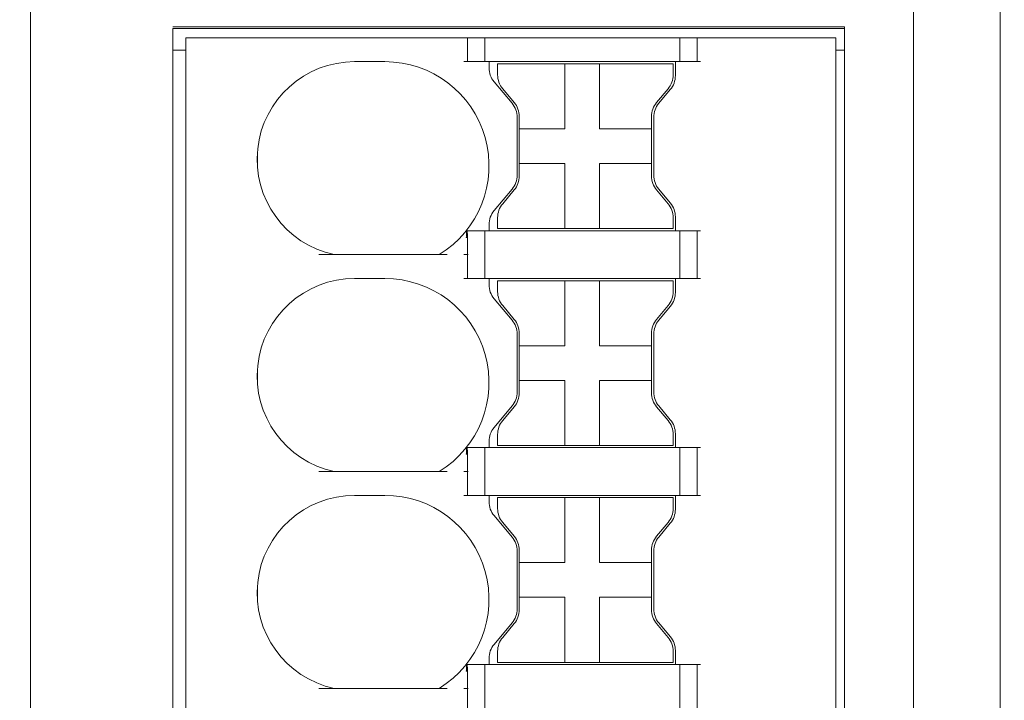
# Model space of a CAD drawing. Header units: millimetres. Extents: x -1114 to 1396, y -630 to 631.
# Tile 272 of 656: x -515 to -493, y 129 to 145. Entities that reach past the tile are written whole.
import ezdxf

# ---------------------------------------------------------------- set-up
doc = ezdxf.new("R2010")
doc.units = ezdxf.units.MM
doc.header["$MEASUREMENT"] = 0

msp = doc.modelspace()

# ---------------------------------------------------------------- linework, layer by layer
at = {"lineweight": 18}
for points, knots in [([(1038.9843, -629.7647), (1038.9843, -629.7647), (-1111.4882, -629.7647), (-1111.4882, -629.7647), (-1111.4882, -629.7647), (-1111.4882, -629.7647), (-1111.4882, 630.7883), (-1111.4882, 630.7883), (-1111.4882, 630.7883), (-1111.4882, 630.7883), (1038.9843, 630.7883), (1038.9843, 630.7883)], [0, 0, 0, 0, 0.3333333, 0.3333333, 0.3333333, 0.3333333, 0.6666667, 0.6666667, 0.6666667, 0.6666667, 1, 1, 1, 1]), ([(-492.6828, 167.2119), (-492.6828, 166.9604), (-492.6828, 166.7088), (-492.6828, 166.4572), (-492.6828, 166.4572), (-492.6828, 166.2057), (-492.6828, 165.9541), (-492.6828, 165.7025), (-492.6828, 165.7025), (-492.6828, 165.1994), (-492.6828, 164.6962), (-492.6828, 164.1931), (-492.6828, 164.1931), (-492.6828, 163.1868), (-492.6828, 162.1806), (-492.6828, 161.1743), (-492.6828, 161.1743), (-492.6828, 159.1617), (-492.6828, 157.1492), (-492.6828, 155.1366), (-492.6828, 155.1366), (-492.6828, 151.1115), (-492.6828, 147.0864), (-492.6828, 143.0613)], [0, 0, 0, 0, 0.1666667, 0.1666667, 0.1666667, 0.1666667, 0.3333333, 0.3333333, 0.3333333, 0.3333333, 0.5, 0.5, 0.5, 0.5, 0.6666667, 0.6666667, 0.6666667, 0.6666667, 0.8333333, 0.8333333, 0.8333333, 0.8333333, 1, 1, 1, 1]), ([(-507.5739, 144.0267), (-508.7247, 144.0267), (-509.69, 143.1583), (-509.8114, 142.0139), (-509.8114, 142.0139), (-509.9327, 140.8695), (-509.1709, 139.818), (-508.0456, 139.5767)], [0, 0, 0, 0, 0.5, 0.5, 0.5, 0.5, 1, 1, 1, 1]), ([(-507.5739, 144.0267), (-508.7247, 144.0267), (-509.69, 143.1583), (-509.8114, 142.0139), (-509.8114, 142.0139), (-509.9327, 140.8695), (-509.1709, 139.818), (-508.0456, 139.5767)], [0, 0, 0, 0, 0.5, 0.5, 0.5, 0.5, 1, 1, 1, 1]), ([(-505.6259, 139.5767), (-504.7069, 140.1362), (-504.2725, 141.2389), (-504.563, 142.2748), (-504.563, 142.2748), (-504.8536, 143.3107), (-505.798, 144.0267), (-506.8739, 144.0267)], [0, 0, 0, 0, 0.5, 0.5, 0.5, 0.5, 1, 1, 1, 1]), ([(-505.6259, 139.5767), (-504.7069, 140.1362), (-504.2725, 141.2389), (-504.563, 142.2748), (-504.563, 142.2748), (-504.8536, 143.3107), (-505.798, 144.0267), (-506.8739, 144.0267)], [0, 0, 0, 0, 0.5, 0.5, 0.5, 0.5, 1, 1, 1, 1]), ([(-494.6826, 119.0099), (-494.683, 119.511), (-494.6829, 120.0121), (-494.6828, 120.5131), (-494.6828, 120.5131), (-494.6828, 121.0142), (-494.6828, 121.5153), (-494.6828, 122.0163), (-494.6828, 122.0163), (-494.6829, 123.0185), (-494.6828, 124.0206), (-494.6828, 125.0228), (-494.6828, 125.0228), (-494.6828, 127.0271), (-494.6828, 129.0313), (-494.6828, 131.0356), (-494.6828, 131.0356), (-494.6828, 135.0442), (-494.6828, 139.0528), (-494.6828, 143.0613)], [0, 0, 0, 0, 0.2, 0.2, 0.2, 0.2, 0.4, 0.4, 0.4, 0.4, 0.6, 0.6, 0.6, 0.6, 0.8, 0.8, 0.8, 0.8, 1, 1, 1, 1]), ([(-492.6828, 143.0613), (-492.6828, 139.1508), (-492.6828, 135.2403), (-492.6828, 131.3297), (-492.6828, 131.3297), (-492.6828, 129.3745), (-492.6828, 127.4192), (-492.6828, 125.4639), (-492.6828, 125.4639), (-492.6828, 124.4863), (-492.6828, 123.5086), (-492.6828, 122.531), (-492.6828, 122.531), (-492.6828, 121.5534), (-492.6828, 120.5757), (-492.6828, 119.5981)], [0, 0, 0, 0, 0.25, 0.25, 0.25, 0.25, 0.5, 0.5, 0.5, 0.5, 0.75, 0.75, 0.75, 0.75, 1, 1, 1, 1]), ([(-504.9985, 139.9736), (-504.9965, 139.9908), (-504.9946, 140.008), (-504.993, 140.0248), (-504.993, 140.0248), (-504.9919, 140.0369), (-504.991, 140.0489), (-504.9904, 140.0608), (-504.9904, 140.0608), (-504.9895, 140.0773), (-504.9891, 140.0939), (-504.9902, 140.1058), (-504.9902, 140.1058), (-504.991, 140.1144), (-504.9926, 140.1206), (-504.9942, 140.1267)], [0, 0, 0, 0, 0.25, 0.25, 0.25, 0.25, 0.5, 0.5, 0.5, 0.5, 0.75, 0.75, 0.75, 0.75, 1, 1, 1, 1]), ([(-504.9942, 140.1267), (-504.9917, 140.1267), (-504.9889, 140.1267), (-504.9864, 140.1267), (-504.9864, 140.1267), (-504.984, 140.1267), (-504.9818, 140.1267), (-504.9804, 140.1267)], [0, 0, 0, 0, 0.5, 0.5, 0.5, 0.5, 1, 1, 1, 1]), ([(-504.9804, 140.1267), (-504.9766, 140.1107), (-504.9726, 140.0718), (-504.9716, 140.0564), (-504.9716, 140.0564), (-504.9699, 140.0312), (-504.9691, 139.9886), (-504.9691, 139.9736)], [0, 0, 0, 0, 0.5, 0.5, 0.5, 0.5, 1, 1, 1, 1]), ([(-507.5739, 139.0267), (-508.7247, 139.0267), (-509.69, 138.1583), (-509.8114, 137.0139), (-509.8114, 137.0139), (-509.9327, 135.8695), (-509.1709, 134.818), (-508.0456, 134.5767)], [0, 0, 0, 0, 0.5, 0.5, 0.5, 0.5, 1, 1, 1, 1]), ([(-507.5739, 139.0267), (-508.7247, 139.0267), (-509.69, 138.1583), (-509.8114, 137.0139), (-509.8114, 137.0139), (-509.9327, 135.8695), (-509.1709, 134.818), (-508.0456, 134.5767)], [0, 0, 0, 0, 0.5, 0.5, 0.5, 0.5, 1, 1, 1, 1]), ([(-505.6259, 134.5767), (-504.7069, 135.1362), (-504.2725, 136.2389), (-504.563, 137.2748), (-504.563, 137.2748), (-504.8536, 138.3107), (-505.798, 139.0267), (-506.8739, 139.0267)], [0, 0, 0, 0, 0.5, 0.5, 0.5, 0.5, 1, 1, 1, 1]), ([(-505.6259, 134.5767), (-504.7069, 135.1362), (-504.2725, 136.2389), (-504.563, 137.2748), (-504.563, 137.2748), (-504.8536, 138.3107), (-505.798, 139.0267), (-506.8739, 139.0267)], [0, 0, 0, 0, 0.5, 0.5, 0.5, 0.5, 1, 1, 1, 1]), ([(-504.9985, 134.9736), (-504.9965, 134.9908), (-504.9946, 135.008), (-504.993, 135.0248), (-504.993, 135.0248), (-504.9919, 135.0369), (-504.991, 135.0489), (-504.9904, 135.0608), (-504.9904, 135.0608), (-504.9895, 135.0773), (-504.9891, 135.0939), (-504.9902, 135.1058), (-504.9902, 135.1058), (-504.991, 135.1144), (-504.9926, 135.1206), (-504.9942, 135.1267)], [0, 0, 0, 0, 0.25, 0.25, 0.25, 0.25, 0.5, 0.5, 0.5, 0.5, 0.75, 0.75, 0.75, 0.75, 1, 1, 1, 1]), ([(-504.9942, 135.1267), (-504.9917, 135.1267), (-504.9889, 135.1267), (-504.9864, 135.1267), (-504.9864, 135.1267), (-504.984, 135.1267), (-504.9818, 135.1267), (-504.9804, 135.1267)], [0, 0, 0, 0, 0.5, 0.5, 0.5, 0.5, 1, 1, 1, 1]), ([(-504.9804, 135.1267), (-504.9766, 135.1107), (-504.9726, 135.0718), (-504.9716, 135.0564), (-504.9716, 135.0564), (-504.9699, 135.0312), (-504.9691, 134.9886), (-504.9691, 134.9736)], [0, 0, 0, 0, 0.5, 0.5, 0.5, 0.5, 1, 1, 1, 1]), ([(-507.5739, 134.0267), (-508.7247, 134.0267), (-509.69, 133.1583), (-509.8114, 132.0139), (-509.8114, 132.0139), (-509.9327, 130.8695), (-509.1709, 129.818), (-508.0456, 129.5767)], [0, 0, 0, 0, 0.5, 0.5, 0.5, 0.5, 1, 1, 1, 1]), ([(-507.5739, 134.0267), (-508.7247, 134.0267), (-509.69, 133.1583), (-509.8114, 132.0139), (-509.8114, 132.0139), (-509.9327, 130.8695), (-509.1709, 129.818), (-508.0456, 129.5767)], [0, 0, 0, 0, 0.5, 0.5, 0.5, 0.5, 1, 1, 1, 1]), ([(-505.6259, 129.5767), (-504.7069, 130.1362), (-504.2725, 131.2389), (-504.563, 132.2748), (-504.563, 132.2748), (-504.8536, 133.3107), (-505.798, 134.0267), (-506.8739, 134.0267)], [0, 0, 0, 0, 0.5, 0.5, 0.5, 0.5, 1, 1, 1, 1]), ([(-505.6259, 129.5767), (-504.7069, 130.1362), (-504.2725, 131.2389), (-504.563, 132.2748), (-504.563, 132.2748), (-504.8536, 133.3107), (-505.798, 134.0267), (-506.8739, 134.0267)], [0, 0, 0, 0, 0.5, 0.5, 0.5, 0.5, 1, 1, 1, 1]), ([(-504.9985, 129.9736), (-504.9965, 129.9908), (-504.9946, 130.008), (-504.993, 130.0248), (-504.993, 130.0248), (-504.9919, 130.0369), (-504.991, 130.0489), (-504.9904, 130.0608), (-504.9904, 130.0608), (-504.9895, 130.0773), (-504.9891, 130.0939), (-504.9902, 130.1058), (-504.9902, 130.1058), (-504.991, 130.1144), (-504.9926, 130.1206), (-504.9942, 130.1267)], [0, 0, 0, 0, 0.25, 0.25, 0.25, 0.25, 0.5, 0.5, 0.5, 0.5, 0.75, 0.75, 0.75, 0.75, 1, 1, 1, 1]), ([(-504.9942, 130.1267), (-504.9917, 130.1267), (-504.9889, 130.1267), (-504.9864, 130.1267), (-504.9864, 130.1267), (-504.984, 130.1267), (-504.9818, 130.1267), (-504.9804, 130.1267)], [0, 0, 0, 0, 0.5, 0.5, 0.5, 0.5, 1, 1, 1, 1]), ([(-504.9804, 130.1267), (-504.9766, 130.1107), (-504.9726, 130.0718), (-504.9716, 130.0564), (-504.9716, 130.0564), (-504.9699, 130.0312), (-504.9691, 129.9886), (-504.9691, 129.9736)], [0, 0, 0, 0, 0.5, 0.5, 0.5, 0.5, 1, 1, 1, 1])]:
    msp.add_open_spline(points, degree=3, knots=knots, dxfattribs=at)
for points in [[(-494.6828, 143.0613), (-494.6829, 146.6597), (-494.6829, 150.258), (-494.6828, 153.8563)], [(-515.0526, 118.0613), (-515.0526, 118.0613), (-515.0526, 146.2613), (-515.0526, 146.2613)], [(-515.0526, 118.0613), (-515.0526, 118.0613), (-515.0526, 146.2613), (-515.0526, 146.2613)], [(-496.2693, 144.7921), (-496.2693, 144.7921), (-511.7697, 144.7921), (-511.7697, 144.7921)], [(-496.2692, 144.8267), (-496.2692, 144.8267), (-511.7692, 144.8267), (-511.7692, 144.8267)], [(-511.7692, 144.5921), (-511.7692, 144.5921), (-511.7692, 144.676), (-511.7692, 144.7921)], [(-496.2692, 117.8267), (-496.2692, 117.8267), (-496.2692, 144.8267), (-496.2692, 144.8267)], [(-511.7692, 117.8267), (-511.7692, 117.8267), (-511.7692, 144.5921), (-511.7692, 144.5921)], [(-511.4692, 118.0767), (-511.4692, 118.0767), (-511.4692, 144.5767), (-511.4692, 144.5767)], [(-511.4692, 144.5767), (-511.4692, 144.5767), (-510.9692, 144.5767), (-510.9692, 144.5767)], [(-511.4692, 118.0767), (-511.4692, 118.0767), (-511.4692, 144.5767), (-511.4692, 144.5767)], [(-505.0559, 144.5767), (-505.0559, 144.5767), (-510.9692, 144.5767), (-510.9692, 144.5767)], [(-505.0559, 144.5767), (-505.0559, 144.5767), (-504.9578, 144.5767), (-504.9578, 144.5767)], [(-504.9739, 144.5767), (-504.9739, 144.5767), (-504.9739, 144.0267), (-504.9739, 144.0267)], [(-504.9578, 144.5767), (-504.9578, 144.5767), (-504.59, 144.5767), (-504.59, 144.5767)], [(-504.59, 144.5767), (-504.59, 144.5767), (-504.4919, 144.5767), (-504.4919, 144.5767)], [(-504.5739, 144.5767), (-504.5739, 144.5767), (-504.5739, 144.0267), (-504.5739, 144.0267)], [(-504.4919, 144.5767), (-504.4919, 144.5767), (-500.1559, 144.5767), (-500.1559, 144.5767)], [(-500.1559, 144.5767), (-500.1559, 144.5767), (-500.0578, 144.5767), (-500.0578, 144.5767)], [(-500.0739, 144.5767), (-500.0739, 144.5767), (-500.0739, 144.0267), (-500.0739, 144.0267)], [(-500.0578, 144.5767), (-500.0578, 144.5767), (-499.69, 144.5767), (-499.69, 144.5767)], [(-499.69, 144.5767), (-499.69, 144.5767), (-499.5919, 144.5767), (-499.5919, 144.5767)], [(-499.6739, 144.0267), (-499.6739, 144.0267), (-499.6739, 144.5767), (-499.6739, 144.5767)], [(-496.9692, 144.5767), (-496.9692, 144.5767), (-499.5919, 144.5767), (-499.5919, 144.5767)], [(-496.4692, 144.5767), (-496.4692, 144.5767), (-496.9692, 144.5767), (-496.9692, 144.5767)], [(-496.4692, 144.5767), (-496.4692, 144.5767), (-496.4692, 118.0767), (-496.4692, 118.0767)], [(-496.4692, 144.5767), (-496.4692, 144.5767), (-496.4692, 118.0767), (-496.4692, 118.0767)], [(-511.7688, 144.2921), (-511.7688, 144.2921), (-511.4688, 144.2921), (-511.4688, 144.2921)], [(-496.4692, 144.2921), (-496.4692, 144.2921), (-496.2698, 144.2921), (-496.2698, 144.2921)], [(-506.8739, 144.0267), (-506.8739, 144.0267), (-507.5739, 144.0267), (-507.5739, 144.0267)], [(-506.8739, 144.0267), (-506.8739, 144.0267), (-507.5739, 144.0267), (-507.5739, 144.0267)], [(-504.9578, 144.0267), (-504.9578, 144.0267), (-505.0559, 144.0267), (-505.0559, 144.0267)], [(-504.9578, 144.0267), (-504.9578, 144.0267), (-504.59, 144.0267), (-504.59, 144.0267)], [(-504.4919, 144.0267), (-504.4919, 144.0267), (-504.59, 144.0267), (-504.59, 144.0267)], [(-500.1559, 144.0267), (-500.1559, 144.0267), (-504.4919, 144.0267), (-504.4919, 144.0267)], [(-504.4739, 144.0267), (-504.4739, 144.0267), (-504.4739, 143.8834), (-504.4739, 143.8834)], [(-504.4739, 144.0267), (-504.4739, 144.0267), (-504.4739, 143.8834), (-504.4739, 143.8834)], [(-504.4739, 143.8834), (-504.4739, 143.7658), (-504.4325, 143.652), (-504.3569, 143.562)], [(-504.4739, 143.8834), (-504.4739, 143.7658), (-504.4325, 143.652), (-504.3569, 143.562)], [(-504.2752, 143.9767), (-504.2752, 143.9767), (-504.2752, 143.7228), (-504.2752, 143.7228)], [(-504.2752, 143.9767), (-504.2752, 143.9767), (-502.7252, 143.9767), (-502.7252, 143.9767)], [(-502.7252, 143.9767), (-502.7252, 143.9767), (-501.9252, 143.9767), (-501.9252, 143.9767)], [(-502.7252, 143.9767), (-502.7252, 143.9767), (-502.7252, 142.4767), (-502.7252, 142.4767)], [(-501.9252, 143.9767), (-501.9252, 143.9767), (-500.2252, 143.9767), (-500.2252, 143.9767)], [(-501.9252, 143.9767), (-501.9252, 143.9767), (-501.9252, 142.4767), (-501.9252, 142.4767)], [(-500.2252, 143.9767), (-500.2252, 143.9767), (-500.2252, 143.7228), (-500.2252, 143.7228)], [(-500.1739, 143.7046), (-500.1739, 143.7046), (-500.1739, 144.0267), (-500.1739, 144.0267)], [(-500.1739, 143.7046), (-500.1739, 143.7046), (-500.1739, 144.0267), (-500.1739, 144.0267)], [(-500.0578, 144.0267), (-500.0578, 144.0267), (-500.1559, 144.0267), (-500.1559, 144.0267)], [(-500.0578, 144.0267), (-500.0578, 144.0267), (-499.69, 144.0267), (-499.69, 144.0267)], [(-499.5919, 144.0267), (-499.5919, 144.0267), (-499.69, 144.0267), (-499.69, 144.0267)], [(-504.2752, 143.7228), (-504.2752, 143.6053), (-504.2337, 143.4915), (-504.1582, 143.4014)], [(-500.3421, 143.4014), (-500.2666, 143.4915), (-500.2252, 143.6053), (-500.2252, 143.7228)], [(-500.2909, 143.3832), (-500.2153, 143.4733), (-500.1739, 143.5871), (-500.1739, 143.7046)], [(-500.2909, 143.3832), (-500.2153, 143.4733), (-500.1739, 143.5871), (-500.1739, 143.7046)], [(-504.3569, 143.562), (-504.3569, 143.562), (-503.9409, 143.0662), (-503.9409, 143.0662)], [(-504.3569, 143.562), (-504.3569, 143.562), (-503.9409, 143.0662), (-503.9409, 143.0662)], [(-503.8921, 143.0843), (-503.8921, 143.0843), (-504.1582, 143.4014), (-504.1582, 143.4014)], [(-500.3421, 143.4014), (-500.3421, 143.4014), (-500.6082, 143.0843), (-500.6082, 143.0843)], [(-500.5569, 143.0661), (-500.5569, 143.0661), (-500.2909, 143.3832), (-500.2909, 143.3832)], [(-500.5569, 143.0661), (-500.5569, 143.0661), (-500.2909, 143.3832), (-500.2909, 143.3832)], [(-503.8239, 142.7448), (-503.8239, 142.8623), (-503.8653, 142.9761), (-503.9409, 143.0662)], [(-503.8239, 142.7448), (-503.8239, 142.8623), (-503.8653, 142.9761), (-503.9409, 143.0662)], [(-503.7752, 142.763), (-503.7752, 142.8805), (-503.8166, 142.9943), (-503.8921, 143.0843)], [(-500.6082, 143.0843), (-500.6837, 142.9943), (-500.7252, 142.8805), (-500.7252, 142.763)], [(-500.5569, 143.0661), (-500.6325, 142.9761), (-500.6739, 142.8623), (-500.6739, 142.7448)], [(-500.5569, 143.0661), (-500.6325, 142.9761), (-500.6739, 142.8623), (-500.6739, 142.7448)], [(-503.8239, 142.7448), (-503.8239, 142.7448), (-503.8239, 141.4087), (-503.8239, 141.4087)], [(-503.8239, 142.7448), (-503.8239, 142.7448), (-503.8239, 141.4087), (-503.8239, 141.4087)], [(-503.7752, 142.4767), (-503.7752, 142.4767), (-503.7752, 142.763), (-503.7752, 142.763)], [(-500.7252, 142.763), (-500.7252, 142.763), (-500.7252, 142.4767), (-500.7252, 142.4767)], [(-500.6739, 141.4087), (-500.6739, 141.4087), (-500.6739, 142.7448), (-500.6739, 142.7448)], [(-500.6739, 141.4087), (-500.6739, 141.4087), (-500.6739, 142.7448), (-500.6739, 142.7448)], [(-503.7752, 142.4767), (-503.7752, 142.4767), (-503.7752, 141.6767), (-503.7752, 141.6767)], [(-502.7252, 142.4767), (-502.7252, 142.4767), (-503.7752, 142.4767), (-503.7752, 142.4767)], [(-500.7252, 142.4767), (-500.7252, 142.4767), (-501.9252, 142.4767), (-501.9252, 142.4767)], [(-500.7252, 141.6767), (-500.7252, 141.6767), (-500.7252, 142.4767), (-500.7252, 142.4767)], [(-509.8189, 141.6268), (-509.8189, 141.6268), (-509.8189, 141.9267), (-509.8189, 141.9267)], [(-503.7752, 141.6767), (-503.7752, 141.6767), (-502.7252, 141.6767), (-502.7252, 141.6767)], [(-503.7752, 141.3905), (-503.7752, 141.3905), (-503.7752, 141.6767), (-503.7752, 141.6767)], [(-502.7252, 141.6767), (-502.7252, 141.6767), (-502.7252, 141.1602), (-502.7252, 141.1602)], [(-501.9252, 141.6767), (-501.9252, 141.6767), (-500.7252, 141.6767), (-500.7252, 141.6767)], [(-501.9252, 141.6767), (-501.9252, 141.6767), (-501.9252, 141.1602), (-501.9252, 141.1602)], [(-500.7252, 141.6767), (-500.7252, 141.6767), (-500.7252, 141.3905), (-500.7252, 141.3905)], [(-503.9409, 141.0873), (-503.8653, 141.1774), (-503.8239, 141.2912), (-503.8239, 141.4087)], [(-503.9409, 141.0873), (-503.8653, 141.1774), (-503.8239, 141.2912), (-503.8239, 141.4087)], [(-503.8921, 141.0691), (-503.8166, 141.1592), (-503.7752, 141.273), (-503.7752, 141.3905)], [(-500.7252, 141.3905), (-500.7252, 141.273), (-500.6837, 141.1592), (-500.6082, 141.0691)], [(-500.6739, 141.4087), (-500.6739, 141.2912), (-500.6325, 141.1774), (-500.5569, 141.0873)], [(-500.6739, 141.4087), (-500.6739, 141.2912), (-500.6325, 141.1774), (-500.5569, 141.0873)], [(-503.9409, 141.0873), (-503.9409, 141.0873), (-504.3569, 140.5915), (-504.3569, 140.5915)], [(-503.9409, 141.0873), (-503.9409, 141.0873), (-504.3569, 140.5915), (-504.3569, 140.5915)], [(-502.7252, 141.1602), (-502.7252, 141.1602), (-502.7252, 140.1767), (-502.7252, 140.1767)], [(-501.9252, 141.1602), (-501.9252, 141.1602), (-501.9252, 140.1767), (-501.9252, 140.1767)], [(-500.2909, 140.7703), (-500.2909, 140.7703), (-500.5569, 141.0873), (-500.5569, 141.0873)], [(-500.2909, 140.7703), (-500.2909, 140.7703), (-500.5569, 141.0873), (-500.5569, 141.0873)], [(-504.1582, 140.7521), (-504.1582, 140.7521), (-503.8921, 141.0691), (-503.8921, 141.0691)], [(-500.6082, 141.0691), (-500.6082, 141.0691), (-500.3421, 140.7521), (-500.3421, 140.7521)], [(-504.1582, 140.7521), (-504.2337, 140.662), (-504.2752, 140.5482), (-504.2752, 140.4307)], [(-500.2252, 140.4307), (-500.2252, 140.5482), (-500.2666, 140.662), (-500.3421, 140.7521)], [(-500.1739, 140.4489), (-500.1739, 140.5664), (-500.2153, 140.6802), (-500.2909, 140.7703)], [(-500.1739, 140.4489), (-500.1739, 140.5664), (-500.2153, 140.6802), (-500.2909, 140.7703)], [(-504.3569, 140.5915), (-504.4325, 140.5015), (-504.4739, 140.3877), (-504.4739, 140.2701)], [(-504.3569, 140.5915), (-504.4325, 140.5015), (-504.4739, 140.3877), (-504.4739, 140.2701)], [(-504.2752, 140.4307), (-504.2752, 140.4307), (-504.2752, 140.1767), (-504.2752, 140.1767)], [(-500.2252, 140.4307), (-500.2252, 140.4307), (-500.2252, 140.1767), (-500.2252, 140.1767)], [(-500.1739, 140.1267), (-500.1739, 140.1267), (-500.1739, 140.4489), (-500.1739, 140.4489)], [(-500.1739, 140.1267), (-500.1739, 140.1267), (-500.1739, 140.4489), (-500.1739, 140.4489)], [(-504.4739, 140.2701), (-504.4739, 140.2701), (-504.4739, 140.1267), (-504.4739, 140.1267)], [(-504.4739, 140.2701), (-504.4739, 140.2701), (-504.4739, 140.1267), (-504.4739, 140.1267)], [(-504.2752, 140.1767), (-504.2752, 140.1767), (-502.7252, 140.1767), (-502.7252, 140.1767)], [(-502.7252, 140.1767), (-502.7252, 140.1767), (-501.9252, 140.1767), (-501.9252, 140.1767)], [(-501.9252, 140.1767), (-501.9252, 140.1767), (-500.2252, 140.1767), (-500.2252, 140.1767)], [(-504.9985, 139.9736), (-504.9985, 139.9736), (-504.9691, 139.9736), (-504.9691, 139.9736)], [(-504.59, 140.1267), (-504.59, 140.1267), (-504.9804, 140.1267), (-504.9804, 140.1267)], [(-504.9739, 139.9736), (-504.9739, 139.9736), (-504.9739, 139.5767), (-504.9739, 139.5767)], [(-504.59, 140.1267), (-504.59, 140.1267), (-504.4919, 140.1267), (-504.4919, 140.1267)], [(-504.5739, 140.1267), (-504.5739, 140.1267), (-504.5739, 139.0267), (-504.5739, 139.0267)], [(-500.1559, 140.1267), (-500.1559, 140.1267), (-504.4919, 140.1267), (-504.4919, 140.1267)], [(-500.1559, 140.1267), (-500.1559, 140.1267), (-500.0578, 140.1267), (-500.0578, 140.1267)], [(-500.0739, 140.1267), (-500.0739, 140.1267), (-500.0739, 139.0267), (-500.0739, 139.0267)], [(-499.69, 140.1267), (-499.69, 140.1267), (-500.0578, 140.1267), (-500.0578, 140.1267)], [(-499.69, 140.1267), (-499.69, 140.1267), (-499.5919, 140.1267), (-499.5919, 140.1267)], [(-499.6739, 139.0267), (-499.6739, 139.0267), (-499.6739, 140.1267), (-499.6739, 140.1267)], [(-505.443, 139.5767), (-505.443, 139.5767), (-508.4, 139.5767), (-508.4, 139.5767)], [(-505.0559, 139.5767), (-505.0559, 139.5767), (-504.9578, 139.5767), (-504.9578, 139.5767)], [(-504.9739, 139.5767), (-504.9739, 139.5767), (-504.9739, 139.0267), (-504.9739, 139.0267)], [(-506.8739, 139.0267), (-506.8739, 139.0267), (-507.5739, 139.0267), (-507.5739, 139.0267)], [(-506.8739, 139.0267), (-506.8739, 139.0267), (-507.5739, 139.0267), (-507.5739, 139.0267)], [(-504.9578, 139.0267), (-504.9578, 139.0267), (-505.0559, 139.0267), (-505.0559, 139.0267)], [(-504.9578, 139.0267), (-504.9578, 139.0267), (-504.59, 139.0267), (-504.59, 139.0267)], [(-504.4919, 139.0267), (-504.4919, 139.0267), (-504.59, 139.0267), (-504.59, 139.0267)], [(-500.1559, 139.0267), (-500.1559, 139.0267), (-504.4919, 139.0267), (-504.4919, 139.0267)], [(-504.4739, 139.0267), (-504.4739, 139.0267), (-504.4739, 138.8834), (-504.4739, 138.8834)], [(-504.4739, 139.0267), (-504.4739, 139.0267), (-504.4739, 138.8834), (-504.4739, 138.8834)], [(-504.4739, 138.8834), (-504.4739, 138.7658), (-504.4325, 138.652), (-504.3569, 138.562)], [(-504.4739, 138.8834), (-504.4739, 138.7658), (-504.4325, 138.652), (-504.3569, 138.562)], [(-504.2752, 138.9767), (-504.2752, 138.9767), (-502.7252, 138.9767), (-502.7252, 138.9767)], [(-504.2752, 138.9767), (-504.2752, 138.9767), (-504.2752, 138.7228), (-504.2752, 138.7228)], [(-502.7252, 138.9767), (-502.7252, 138.9767), (-501.9252, 138.9767), (-501.9252, 138.9767)], [(-502.7252, 138.9767), (-502.7252, 138.9767), (-502.7252, 137.4767), (-502.7252, 137.4767)], [(-501.9252, 138.9767), (-501.9252, 138.9767), (-500.2252, 138.9767), (-500.2252, 138.9767)], [(-501.9252, 138.9767), (-501.9252, 138.9767), (-501.9252, 137.4767), (-501.9252, 137.4767)], [(-500.2252, 138.9767), (-500.2252, 138.9767), (-500.2252, 138.7228), (-500.2252, 138.7228)], [(-500.1739, 138.7046), (-500.1739, 138.7046), (-500.1739, 139.0267), (-500.1739, 139.0267)], [(-500.1739, 138.7046), (-500.1739, 138.7046), (-500.1739, 139.0267), (-500.1739, 139.0267)], [(-500.0578, 139.0267), (-500.0578, 139.0267), (-500.1559, 139.0267), (-500.1559, 139.0267)], [(-500.0578, 139.0267), (-500.0578, 139.0267), (-499.69, 139.0267), (-499.69, 139.0267)], [(-499.5919, 139.0267), (-499.5919, 139.0267), (-499.69, 139.0267), (-499.69, 139.0267)], [(-504.2752, 138.7228), (-504.2752, 138.6053), (-504.2337, 138.4915), (-504.1582, 138.4014)], [(-500.3421, 138.4014), (-500.2666, 138.4915), (-500.2252, 138.6053), (-500.2252, 138.7228)], [(-500.2909, 138.3832), (-500.2153, 138.4733), (-500.1739, 138.5871), (-500.1739, 138.7046)], [(-500.2909, 138.3832), (-500.2153, 138.4733), (-500.1739, 138.5871), (-500.1739, 138.7046)], [(-504.3569, 138.562), (-504.3569, 138.562), (-503.9409, 138.0662), (-503.9409, 138.0662)], [(-504.3569, 138.562), (-504.3569, 138.562), (-503.9409, 138.0662), (-503.9409, 138.0662)], [(-503.8921, 138.0843), (-503.8921, 138.0843), (-504.1582, 138.4014), (-504.1582, 138.4014)], [(-500.3421, 138.4014), (-500.3421, 138.4014), (-500.6082, 138.0843), (-500.6082, 138.0843)], [(-500.5569, 138.0661), (-500.5569, 138.0661), (-500.2909, 138.3832), (-500.2909, 138.3832)], [(-500.5569, 138.0661), (-500.5569, 138.0661), (-500.2909, 138.3832), (-500.2909, 138.3832)], [(-503.8239, 137.7448), (-503.8239, 137.8623), (-503.8653, 137.9761), (-503.9409, 138.0662)], [(-503.8239, 137.7448), (-503.8239, 137.8623), (-503.8653, 137.9761), (-503.9409, 138.0662)], [(-503.7752, 137.763), (-503.7752, 137.8805), (-503.8166, 137.9943), (-503.8921, 138.0843)], [(-500.6082, 138.0843), (-500.6837, 137.9943), (-500.7252, 137.8805), (-500.7252, 137.763)], [(-500.5569, 138.0661), (-500.6325, 137.9761), (-500.6739, 137.8623), (-500.6739, 137.7448)], [(-500.5569, 138.0661), (-500.6325, 137.9761), (-500.6739, 137.8623), (-500.6739, 137.7448)], [(-503.8239, 137.7448), (-503.8239, 137.7448), (-503.8239, 136.4087), (-503.8239, 136.4087)], [(-503.8239, 137.7448), (-503.8239, 137.7448), (-503.8239, 136.4087), (-503.8239, 136.4087)], [(-503.7752, 137.4767), (-503.7752, 137.4767), (-503.7752, 137.763), (-503.7752, 137.763)], [(-500.7252, 137.763), (-500.7252, 137.763), (-500.7252, 137.4767), (-500.7252, 137.4767)], [(-500.6739, 136.4087), (-500.6739, 136.4087), (-500.6739, 137.7448), (-500.6739, 137.7448)], [(-500.6739, 136.4087), (-500.6739, 136.4087), (-500.6739, 137.7448), (-500.6739, 137.7448)], [(-503.7752, 137.4767), (-503.7752, 137.4767), (-503.7752, 136.6767), (-503.7752, 136.6767)], [(-502.7252, 137.4767), (-502.7252, 137.4767), (-503.7752, 137.4767), (-503.7752, 137.4767)], [(-500.7252, 137.4767), (-500.7252, 137.4767), (-501.9252, 137.4767), (-501.9252, 137.4767)], [(-500.7252, 136.6767), (-500.7252, 136.6767), (-500.7252, 137.4767), (-500.7252, 137.4767)], [(-509.8189, 136.6268), (-509.8189, 136.6268), (-509.8189, 136.9267), (-509.8189, 136.9267)], [(-503.7752, 136.3905), (-503.7752, 136.3905), (-503.7752, 136.6767), (-503.7752, 136.6767)], [(-503.7752, 136.6767), (-503.7752, 136.6767), (-502.7252, 136.6767), (-502.7252, 136.6767)], [(-502.7252, 136.6767), (-502.7252, 136.6767), (-502.7252, 136.1602), (-502.7252, 136.1602)], [(-501.9252, 136.6767), (-501.9252, 136.6767), (-501.9252, 136.1602), (-501.9252, 136.1602)], [(-501.9252, 136.6767), (-501.9252, 136.6767), (-500.7252, 136.6767), (-500.7252, 136.6767)], [(-500.7252, 136.6767), (-500.7252, 136.6767), (-500.7252, 136.3905), (-500.7252, 136.3905)], [(-503.9409, 136.0873), (-503.8653, 136.1774), (-503.8239, 136.2912), (-503.8239, 136.4087)], [(-503.9409, 136.0873), (-503.8653, 136.1774), (-503.8239, 136.2912), (-503.8239, 136.4087)], [(-503.8921, 136.0691), (-503.8166, 136.1592), (-503.7752, 136.273), (-503.7752, 136.3905)], [(-500.7252, 136.3905), (-500.7252, 136.273), (-500.6837, 136.1592), (-500.6082, 136.0691)], [(-500.6739, 136.4087), (-500.6739, 136.2912), (-500.6325, 136.1774), (-500.5569, 136.0873)], [(-500.6739, 136.4087), (-500.6739, 136.2912), (-500.6325, 136.1774), (-500.5569, 136.0873)], [(-503.9409, 136.0873), (-503.9409, 136.0873), (-504.3569, 135.5915), (-504.3569, 135.5915)], [(-503.9409, 136.0873), (-503.9409, 136.0873), (-504.3569, 135.5915), (-504.3569, 135.5915)], [(-502.7252, 136.1602), (-502.7252, 136.1602), (-502.7252, 135.1767), (-502.7252, 135.1767)], [(-501.9252, 136.1602), (-501.9252, 136.1602), (-501.9252, 135.1767), (-501.9252, 135.1767)], [(-500.2909, 135.7703), (-500.2909, 135.7703), (-500.5569, 136.0873), (-500.5569, 136.0873)], [(-500.2909, 135.7703), (-500.2909, 135.7703), (-500.5569, 136.0873), (-500.5569, 136.0873)], [(-504.1582, 135.7521), (-504.1582, 135.7521), (-503.8921, 136.0691), (-503.8921, 136.0691)], [(-500.6082, 136.0691), (-500.6082, 136.0691), (-500.3421, 135.7521), (-500.3421, 135.7521)], [(-504.1582, 135.7521), (-504.2337, 135.662), (-504.2752, 135.5482), (-504.2752, 135.4307)], [(-500.2252, 135.4307), (-500.2252, 135.5482), (-500.2666, 135.662), (-500.3421, 135.7521)], [(-500.1739, 135.4489), (-500.1739, 135.5664), (-500.2153, 135.6802), (-500.2909, 135.7703)], [(-500.1739, 135.4489), (-500.1739, 135.5664), (-500.2153, 135.6802), (-500.2909, 135.7703)], [(-504.3569, 135.5915), (-504.4325, 135.5015), (-504.4739, 135.3877), (-504.4739, 135.2701)], [(-504.3569, 135.5915), (-504.4325, 135.5015), (-504.4739, 135.3877), (-504.4739, 135.2701)], [(-504.2752, 135.4307), (-504.2752, 135.4307), (-504.2752, 135.1767), (-504.2752, 135.1767)], [(-500.2252, 135.4307), (-500.2252, 135.4307), (-500.2252, 135.1767), (-500.2252, 135.1767)], [(-500.1739, 135.1267), (-500.1739, 135.1267), (-500.1739, 135.4489), (-500.1739, 135.4489)], [(-500.1739, 135.1267), (-500.1739, 135.1267), (-500.1739, 135.4489), (-500.1739, 135.4489)], [(-504.4739, 135.2701), (-504.4739, 135.2701), (-504.4739, 135.1267), (-504.4739, 135.1267)], [(-504.4739, 135.2701), (-504.4739, 135.2701), (-504.4739, 135.1267), (-504.4739, 135.1267)], [(-504.2752, 135.1767), (-504.2752, 135.1767), (-502.7252, 135.1767), (-502.7252, 135.1767)], [(-502.7252, 135.1767), (-502.7252, 135.1767), (-501.9252, 135.1767), (-501.9252, 135.1767)], [(-501.9252, 135.1767), (-501.9252, 135.1767), (-500.2252, 135.1767), (-500.2252, 135.1767)], [(-504.9985, 134.9736), (-504.9985, 134.9736), (-504.9691, 134.9736), (-504.9691, 134.9736)], [(-504.59, 135.1267), (-504.59, 135.1267), (-504.9804, 135.1267), (-504.9804, 135.1267)], [(-504.9739, 134.9736), (-504.9739, 134.9736), (-504.9739, 134.5767), (-504.9739, 134.5767)], [(-504.59, 135.1267), (-504.59, 135.1267), (-504.4919, 135.1267), (-504.4919, 135.1267)], [(-504.5739, 134.0267), (-504.5739, 134.0267), (-504.5739, 135.1267), (-504.5739, 135.1267)], [(-500.1559, 135.1267), (-500.1559, 135.1267), (-504.4919, 135.1267), (-504.4919, 135.1267)], [(-500.1559, 135.1267), (-500.1559, 135.1267), (-500.0578, 135.1267), (-500.0578, 135.1267)], [(-500.0739, 134.0267), (-500.0739, 134.0267), (-500.0739, 135.1267), (-500.0739, 135.1267)], [(-499.69, 135.1267), (-499.69, 135.1267), (-500.0578, 135.1267), (-500.0578, 135.1267)], [(-499.69, 135.1267), (-499.69, 135.1267), (-499.5919, 135.1267), (-499.5919, 135.1267)], [(-499.6739, 134.0267), (-499.6739, 134.0267), (-499.6739, 135.1267), (-499.6739, 135.1267)], [(-505.443, 134.5767), (-505.443, 134.5767), (-508.4, 134.5767), (-508.4, 134.5767)], [(-505.0559, 134.5767), (-505.0559, 134.5767), (-504.9578, 134.5767), (-504.9578, 134.5767)], [(-504.9739, 134.5767), (-504.9739, 134.5767), (-504.9739, 134.0267), (-504.9739, 134.0267)], [(-506.8739, 134.0267), (-506.8739, 134.0267), (-507.5739, 134.0267), (-507.5739, 134.0267)], [(-506.8739, 134.0267), (-506.8739, 134.0267), (-507.5739, 134.0267), (-507.5739, 134.0267)], [(-504.9578, 134.0267), (-504.9578, 134.0267), (-505.0559, 134.0267), (-505.0559, 134.0267)], [(-504.9578, 134.0267), (-504.9578, 134.0267), (-504.59, 134.0267), (-504.59, 134.0267)], [(-504.4919, 134.0267), (-504.4919, 134.0267), (-504.59, 134.0267), (-504.59, 134.0267)], [(-500.1559, 134.0267), (-500.1559, 134.0267), (-504.4919, 134.0267), (-504.4919, 134.0267)], [(-504.4739, 134.0267), (-504.4739, 134.0267), (-504.4739, 133.8834), (-504.4739, 133.8834)], [(-504.4739, 134.0267), (-504.4739, 134.0267), (-504.4739, 133.8834), (-504.4739, 133.8834)], [(-504.4739, 133.8834), (-504.4739, 133.7658), (-504.4325, 133.652), (-504.3569, 133.562)], [(-504.4739, 133.8834), (-504.4739, 133.7658), (-504.4325, 133.652), (-504.3569, 133.562)], [(-504.2752, 133.9767), (-504.2752, 133.9767), (-502.7252, 133.9767), (-502.7252, 133.9767)], [(-504.2752, 133.9767), (-504.2752, 133.9767), (-504.2752, 133.7228), (-504.2752, 133.7228)], [(-502.7252, 133.9767), (-502.7252, 133.9767), (-501.9252, 133.9767), (-501.9252, 133.9767)], [(-502.7252, 133.9767), (-502.7252, 133.9767), (-502.7252, 132.4767), (-502.7252, 132.4767)], [(-501.9252, 133.9767), (-501.9252, 133.9767), (-501.9252, 132.4767), (-501.9252, 132.4767)], [(-501.9252, 133.9767), (-501.9252, 133.9767), (-500.2252, 133.9767), (-500.2252, 133.9767)], [(-500.2252, 133.9767), (-500.2252, 133.9767), (-500.2252, 133.7228), (-500.2252, 133.7228)], [(-500.1739, 133.7046), (-500.1739, 133.7046), (-500.1739, 134.0267), (-500.1739, 134.0267)], [(-500.1739, 133.7046), (-500.1739, 133.7046), (-500.1739, 134.0267), (-500.1739, 134.0267)], [(-500.0578, 134.0267), (-500.0578, 134.0267), (-500.1559, 134.0267), (-500.1559, 134.0267)], [(-500.0578, 134.0267), (-500.0578, 134.0267), (-499.69, 134.0267), (-499.69, 134.0267)], [(-499.5919, 134.0267), (-499.5919, 134.0267), (-499.69, 134.0267), (-499.69, 134.0267)], [(-504.2752, 133.7228), (-504.2752, 133.6053), (-504.2337, 133.4915), (-504.1582, 133.4014)], [(-500.3421, 133.4014), (-500.2666, 133.4915), (-500.2252, 133.6053), (-500.2252, 133.7228)], [(-500.2909, 133.3832), (-500.2153, 133.4733), (-500.1739, 133.5871), (-500.1739, 133.7046)], [(-500.2909, 133.3832), (-500.2153, 133.4733), (-500.1739, 133.5871), (-500.1739, 133.7046)], [(-504.3569, 133.562), (-504.3569, 133.562), (-503.9409, 133.0662), (-503.9409, 133.0662)], [(-504.3569, 133.562), (-504.3569, 133.562), (-503.9409, 133.0662), (-503.9409, 133.0662)], [(-503.8921, 133.0843), (-503.8921, 133.0843), (-504.1582, 133.4014), (-504.1582, 133.4014)], [(-500.3421, 133.4014), (-500.3421, 133.4014), (-500.6082, 133.0843), (-500.6082, 133.0843)], [(-500.5569, 133.0661), (-500.5569, 133.0661), (-500.2909, 133.3832), (-500.2909, 133.3832)], [(-500.5569, 133.0661), (-500.5569, 133.0661), (-500.2909, 133.3832), (-500.2909, 133.3832)], [(-503.8239, 132.7448), (-503.8239, 132.8623), (-503.8653, 132.9761), (-503.9409, 133.0662)], [(-503.8239, 132.7448), (-503.8239, 132.8623), (-503.8653, 132.9761), (-503.9409, 133.0662)], [(-503.7752, 132.763), (-503.7752, 132.8805), (-503.8166, 132.9943), (-503.8921, 133.0843)], [(-500.6082, 133.0843), (-500.6837, 132.9943), (-500.7252, 132.8805), (-500.7252, 132.763)], [(-500.5569, 133.0661), (-500.6325, 132.9761), (-500.6739, 132.8623), (-500.6739, 132.7448)], [(-500.5569, 133.0661), (-500.6325, 132.9761), (-500.6739, 132.8623), (-500.6739, 132.7448)], [(-503.8239, 132.7448), (-503.8239, 132.7448), (-503.8239, 131.4087), (-503.8239, 131.4087)], [(-503.8239, 132.7448), (-503.8239, 132.7448), (-503.8239, 131.4087), (-503.8239, 131.4087)], [(-503.7752, 132.4767), (-503.7752, 132.4767), (-503.7752, 132.763), (-503.7752, 132.763)], [(-500.7252, 132.763), (-500.7252, 132.763), (-500.7252, 132.4767), (-500.7252, 132.4767)], [(-500.6739, 131.4087), (-500.6739, 131.4087), (-500.6739, 132.7448), (-500.6739, 132.7448)], [(-500.6739, 131.4087), (-500.6739, 131.4087), (-500.6739, 132.7448), (-500.6739, 132.7448)], [(-503.7752, 132.4767), (-503.7752, 132.4767), (-503.7752, 131.6767), (-503.7752, 131.6767)], [(-502.7252, 132.4767), (-502.7252, 132.4767), (-503.7752, 132.4767), (-503.7752, 132.4767)], [(-500.7252, 132.4767), (-500.7252, 132.4767), (-501.9252, 132.4767), (-501.9252, 132.4767)], [(-500.7252, 131.6767), (-500.7252, 131.6767), (-500.7252, 132.4767), (-500.7252, 132.4767)], [(-509.8189, 131.6268), (-509.8189, 131.6268), (-509.8189, 131.9267), (-509.8189, 131.9267)], [(-503.7752, 131.6767), (-503.7752, 131.6767), (-502.7252, 131.6767), (-502.7252, 131.6767)], [(-503.7752, 131.3905), (-503.7752, 131.3905), (-503.7752, 131.6767), (-503.7752, 131.6767)], [(-502.7252, 131.6767), (-502.7252, 131.6767), (-502.7252, 131.1602), (-502.7252, 131.1602)], [(-501.9252, 131.6767), (-501.9252, 131.6767), (-501.9252, 131.1602), (-501.9252, 131.1602)], [(-501.9252, 131.6767), (-501.9252, 131.6767), (-500.7252, 131.6767), (-500.7252, 131.6767)], [(-500.7252, 131.6767), (-500.7252, 131.6767), (-500.7252, 131.3905), (-500.7252, 131.3905)], [(-503.9409, 131.0873), (-503.8653, 131.1774), (-503.8239, 131.2912), (-503.8239, 131.4087)], [(-503.9409, 131.0873), (-503.8653, 131.1774), (-503.8239, 131.2912), (-503.8239, 131.4087)], [(-503.8921, 131.0691), (-503.8166, 131.1592), (-503.7752, 131.273), (-503.7752, 131.3905)], [(-500.7252, 131.3905), (-500.7252, 131.273), (-500.6837, 131.1592), (-500.6082, 131.0691)], [(-500.6739, 131.4087), (-500.6739, 131.2912), (-500.6325, 131.1774), (-500.5569, 131.0873)], [(-500.6739, 131.4087), (-500.6739, 131.2912), (-500.6325, 131.1774), (-500.5569, 131.0873)], [(-503.9409, 131.0873), (-503.9409, 131.0873), (-504.3569, 130.5915), (-504.3569, 130.5915)], [(-503.9409, 131.0873), (-503.9409, 131.0873), (-504.3569, 130.5915), (-504.3569, 130.5915)], [(-502.7252, 131.1602), (-502.7252, 131.1602), (-502.7252, 130.1767), (-502.7252, 130.1767)], [(-501.9252, 131.1602), (-501.9252, 131.1602), (-501.9252, 130.1767), (-501.9252, 130.1767)], [(-500.2909, 130.7703), (-500.2909, 130.7703), (-500.5569, 131.0873), (-500.5569, 131.0873)], [(-500.2909, 130.7703), (-500.2909, 130.7703), (-500.5569, 131.0873), (-500.5569, 131.0873)], [(-504.1582, 130.7521), (-504.1582, 130.7521), (-503.8921, 131.0691), (-503.8921, 131.0691)], [(-500.6082, 131.0691), (-500.6082, 131.0691), (-500.3421, 130.7521), (-500.3421, 130.7521)], [(-504.1582, 130.7521), (-504.2337, 130.662), (-504.2752, 130.5482), (-504.2752, 130.4307)], [(-500.2252, 130.4307), (-500.2252, 130.5482), (-500.2666, 130.662), (-500.3421, 130.7521)], [(-500.1739, 130.4489), (-500.1739, 130.5664), (-500.2153, 130.6802), (-500.2909, 130.7703)], [(-500.1739, 130.4489), (-500.1739, 130.5664), (-500.2153, 130.6802), (-500.2909, 130.7703)], [(-504.3569, 130.5915), (-504.4325, 130.5015), (-504.4739, 130.3877), (-504.4739, 130.2701)], [(-504.3569, 130.5915), (-504.4325, 130.5015), (-504.4739, 130.3877), (-504.4739, 130.2701)], [(-504.2752, 130.4307), (-504.2752, 130.4307), (-504.2752, 130.1767), (-504.2752, 130.1767)], [(-500.2252, 130.4307), (-500.2252, 130.4307), (-500.2252, 130.1767), (-500.2252, 130.1767)], [(-500.1739, 130.1267), (-500.1739, 130.1267), (-500.1739, 130.4489), (-500.1739, 130.4489)], [(-500.1739, 130.1267), (-500.1739, 130.1267), (-500.1739, 130.4489), (-500.1739, 130.4489)], [(-504.4739, 130.2701), (-504.4739, 130.2701), (-504.4739, 130.1267), (-504.4739, 130.1267)], [(-504.4739, 130.2701), (-504.4739, 130.2701), (-504.4739, 130.1267), (-504.4739, 130.1267)], [(-504.2752, 130.1767), (-504.2752, 130.1767), (-502.7252, 130.1767), (-502.7252, 130.1767)], [(-502.7252, 130.1767), (-502.7252, 130.1767), (-501.9252, 130.1767), (-501.9252, 130.1767)], [(-501.9252, 130.1767), (-501.9252, 130.1767), (-500.2252, 130.1767), (-500.2252, 130.1767)], [(-504.9985, 129.9736), (-504.9985, 129.9736), (-504.9691, 129.9736), (-504.9691, 129.9736)], [(-504.59, 130.1267), (-504.59, 130.1267), (-504.9804, 130.1267), (-504.9804, 130.1267)], [(-504.9739, 129.9736), (-504.9739, 129.9736), (-504.9739, 129.5767), (-504.9739, 129.5767)], [(-504.59, 130.1267), (-504.59, 130.1267), (-504.4919, 130.1267), (-504.4919, 130.1267)], [(-504.5739, 129.0267), (-504.5739, 129.0267), (-504.5739, 130.1267), (-504.5739, 130.1267)], [(-500.1559, 130.1267), (-500.1559, 130.1267), (-504.4919, 130.1267), (-504.4919, 130.1267)], [(-500.1559, 130.1267), (-500.1559, 130.1267), (-500.0578, 130.1267), (-500.0578, 130.1267)], [(-500.0739, 129.0267), (-500.0739, 129.0267), (-500.0739, 130.1267), (-500.0739, 130.1267)], [(-499.69, 130.1267), (-499.69, 130.1267), (-500.0578, 130.1267), (-500.0578, 130.1267)], [(-499.69, 130.1267), (-499.69, 130.1267), (-499.5919, 130.1267), (-499.5919, 130.1267)], [(-499.6739, 129.0267), (-499.6739, 129.0267), (-499.6739, 130.1267), (-499.6739, 130.1267)], [(-505.443, 129.5767), (-505.443, 129.5767), (-508.4, 129.5767), (-508.4, 129.5767)], [(-505.0559, 129.5767), (-505.0559, 129.5767), (-504.9578, 129.5767), (-504.9578, 129.5767)], [(-504.9739, 129.5767), (-504.9739, 129.5767), (-504.9739, 129.0267), (-504.9739, 129.0267)]]:
    msp.add_open_spline(points, degree=3, dxfattribs=at)

doc.saveas('drawing.dxf')
